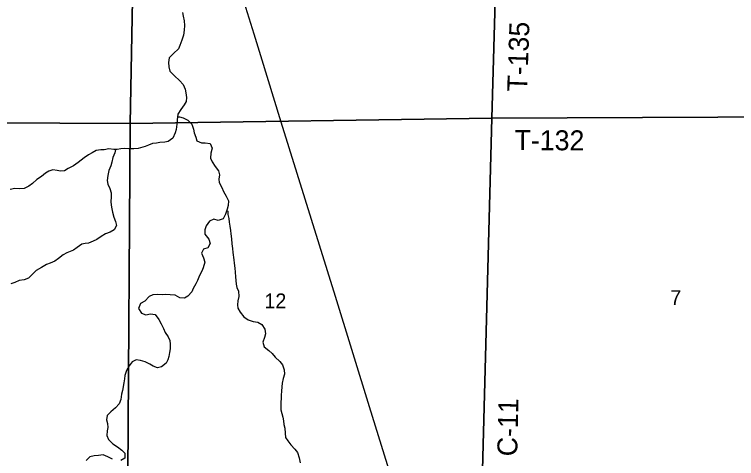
# Model space of a CAD drawing. Extents: x 1772825 to 1773716, y 1138558 to 1139032.
# Drawn here: x 1772827.336 to 1772828.362, y 1138563.164 to 1138563.795 of the extents above; entities that cross this region are included whole.
import ezdxf

# ---------------------------------------------------------------- set-up
doc = ezdxf.new("R2010")
doc.units = 0
for name, color, linetype in [('GM_X_County_Road_Text', 7, 'Continuous'), ('GM_X_Minor_River', 7, 'Continuous'), ('GM_X_Rail_Line', 7, 'Continuous'), ('GM_X_Section', 7, 'Continuous'), ('GM_X_Section_Text', 7, 'Continuous'), ('GM_X_Township', 7, 'Continuous'), ('GM_X_Township_Road_Text', 7, 'Continuous')]:
    doc.layers.add(name, color=color, linetype=linetype)

msp = doc.modelspace()

# ---------------------------------------------------------------- linework, layer by layer
at = {"layer": 'GM_X_Minor_River'}
for points in [[(1772827.5748, 1138563.7977), (1772827.5759, 1138563.7926), (1772827.577, 1138563.7859), (1772827.5778, 1138563.7793), (1772827.5773, 1138563.7728), (1772827.5762, 1138563.7656), (1772827.574, 1138563.7586), (1772827.571, 1138563.751), (1772827.569, 1138563.7461), (1772827.5622, 1138563.7397), (1772827.5561, 1138563.7333), (1772827.5549, 1138563.7268), (1772827.5552, 1138563.7206), (1772827.5569, 1138563.7145), (1772827.5635, 1138563.7078), (1772827.5708, 1138563.7011), (1772827.5757, 1138563.6954), (1772827.5787, 1138563.6887), (1772827.5794, 1138563.6838), (1772827.5803, 1138563.677), (1772827.5799, 1138563.6714), (1772827.5774, 1138563.6665), (1772827.5723, 1138563.6599), (1772827.5683, 1138563.6531), (1772827.5671, 1138563.6453), (1772827.567, 1138563.6391), (1772827.5659, 1138563.6315), (1772827.5645, 1138563.6267), (1772827.561, 1138563.6194), (1772827.5546, 1138563.6146), (1772827.5495, 1138563.6137), (1772827.5426, 1138563.613)], [(1772827.5677, 1138563.6497), (1772827.5705, 1138563.6493), (1772827.5756, 1138563.6479), (1772827.5822, 1138563.6449), (1772827.5879, 1138563.6389), (1772827.5903, 1138563.6321), (1772827.5916, 1138563.627), (1772827.5936, 1138563.6207), (1772827.5951, 1138563.6152), (1772827.6019, 1138563.6127), (1772827.6072, 1138563.6128), (1772827.614, 1138563.6118), (1772827.6168, 1138563.6048), (1772827.6149, 1138563.598), (1772827.6148, 1138563.5906), (1772827.6169, 1138563.5858), (1772827.6212, 1138563.5791), (1772827.6259, 1138563.573), (1772827.6272, 1138563.5673), (1772827.6266, 1138563.5611), (1772827.6271, 1138563.5561), (1772827.6307, 1138563.5489), (1772827.6331, 1138563.5432), (1772827.6371, 1138563.5367), (1772827.64, 1138563.5302), (1772827.6398, 1138563.5234), (1772827.6385, 1138563.5183), (1772827.6358, 1138563.5111), (1772827.6327, 1138563.5045), (1772827.6257, 1138563.5022), (1772827.6192, 1138563.5042), (1772827.613, 1138563.5013), (1772827.6086, 1138563.4947), (1772827.6068, 1138563.489), (1772827.6066, 1138563.4826), (1772827.6122, 1138563.4757), (1772827.6141, 1138563.4696), (1772827.6107, 1138563.4636), (1772827.6046, 1138563.4613), (1772827.6019, 1138563.4557), (1772827.6047, 1138563.449), (1772827.6064, 1138563.4429), (1772827.6042, 1138563.4351), (1772827.6023, 1138563.4302), (1772827.5989, 1138563.424), (1772827.5963, 1138563.4172), (1772827.5939, 1138563.4122), (1772827.5902, 1138563.4058), (1772827.5879, 1138563.4007), (1772827.5824, 1138563.3947), (1772827.5776, 1138563.392), (1772827.571, 1138563.3921), (1772827.5646, 1138563.3963), (1772827.5574, 1138563.3967), (1772827.5508, 1138563.3971), (1772827.5457, 1138563.3966), (1772827.5386, 1138563.397), (1772827.5326, 1138563.3968), (1772827.5276, 1138563.394), (1772827.5214, 1138563.3878), (1772827.5153, 1138563.3842), (1772827.5124, 1138563.3772), (1772827.5167, 1138563.3705), (1772827.5227, 1138563.3682), (1772827.5294, 1138563.3697), (1772827.536, 1138563.3687), (1772827.5413, 1138563.3617), (1772827.5444, 1138563.3554), (1772827.5476, 1138563.3487), (1772827.5504, 1138563.3432), (1772827.5544, 1138563.3369), (1772827.5566, 1138563.3318), (1772827.5575, 1138563.3266), (1772827.5571, 1138563.3198), (1772827.5565, 1138563.3147), (1772827.5553, 1138563.3092), (1772827.5542, 1138563.3043), (1772827.5515, 1138563.2993), (1772827.5452, 1138563.2941), (1772827.5391, 1138563.293), (1772827.5333, 1138563.2951), (1772827.5284, 1138563.298), (1772827.5218, 1138563.3014), (1772827.5153, 1138563.3035), (1772827.5091, 1138563.3042), (1772827.5034, 1138563.3015), (1772827.499, 1138563.2955), (1772827.4952, 1138563.2889), (1772827.493, 1138563.2822), (1772827.4923, 1138563.2773), (1772827.4915, 1138563.2714), (1772827.4895, 1138563.2608), (1772827.4883, 1138563.2553), (1772827.487, 1138563.2479), (1772827.485, 1138563.2416), (1772827.4797, 1138563.2358), (1772827.4728, 1138563.2305), (1772827.4679, 1138563.225), (1772827.4667, 1138563.219), (1772827.4682, 1138563.214), (1772827.4685, 1138563.208)], [(1772827.5426, 1138563.613), (1772827.5377, 1138563.6123), (1772827.5324, 1138563.6114), (1772827.5267, 1138563.6095), (1772827.5218, 1138563.6076), (1772827.5119, 1138563.6046), (1772827.5055, 1138563.6041), (1772827.4985, 1138563.6042), (1772827.493, 1138563.6044), (1772827.4871, 1138563.604), (1772827.4822, 1138563.6033), (1772827.477, 1138563.6031), (1772827.4702, 1138563.6039), (1772827.4636, 1138563.6028), (1772827.4587, 1138563.6027), (1772827.452, 1138563.6016), (1772827.4463, 1138563.5986), (1772827.4414, 1138563.5954), (1772827.4349, 1138563.5912), (1772827.4267, 1138563.5845), (1772827.4199, 1138563.5798), (1772827.4125, 1138563.576), (1772827.4073, 1138563.573), (1772827.4015, 1138563.5725), (1772827.3966, 1138563.5732), (1772827.3905, 1138563.574), (1772827.3848, 1138563.5722), (1772827.3799, 1138563.5694), (1772827.3742, 1138563.5646), (1772827.3677, 1138563.5603), (1772827.3618, 1138563.555), (1772827.3566, 1138563.5509), (1772827.3498, 1138563.5479), (1772827.3432, 1138563.547), (1772827.3364, 1138563.5478), (1772827.3299, 1138563.5461)], [(1772827.4796, 1138563.6032), (1772827.4785, 1138563.5982), (1772827.4756, 1138563.5916), (1772827.4745, 1138563.5851), (1772827.4729, 1138563.5798), (1772827.4702, 1138563.5734), (1772827.4687, 1138563.5662), (1772827.4677, 1138563.5592), (1772827.4686, 1138563.5538), (1772827.4714, 1138563.5476), (1772827.4734, 1138563.5415), (1772827.4734, 1138563.5362), (1772827.4728, 1138563.5282), (1772827.4737, 1138563.5213), (1772827.4752, 1138563.5141), (1772827.477, 1138563.5071), (1772827.4796, 1138563.501), (1772827.4809, 1138563.4953), (1772827.4779, 1138563.489), (1772827.4721, 1138563.4855), (1772827.4653, 1138563.4832), (1772827.4592, 1138563.4795), (1772827.453, 1138563.4753), (1772827.448, 1138563.4727), (1772827.4412, 1138563.4701), (1772827.4364, 1138563.4695), (1772827.4317, 1138563.4686), (1772827.4249, 1138563.4639), (1772827.4199, 1138563.4603), (1772827.4152, 1138563.4581), (1772827.4102, 1138563.4562), (1772827.4051, 1138563.4534), (1772827.3984, 1138563.4481), (1772827.3935, 1138563.4446), (1772827.3866, 1138563.4414), (1772827.3817, 1138563.4397), (1772827.3745, 1138563.4354), (1772827.3669, 1138563.4314), (1772827.3558, 1138563.4205), (1772827.3496, 1138563.418), (1772827.3427, 1138563.4169), (1772827.3363, 1138563.4143), (1772827.3306, 1138563.4123)], [(1772827.6377, 1138563.5163), (1772827.6394, 1138563.5156), (1772827.6395, 1138563.5109), (1772827.6405, 1138563.5052), (1772827.6412, 1138563.4999), (1772827.6423, 1138563.4942), (1772827.643, 1138563.4879), (1772827.6435, 1138563.4831), (1772827.6443, 1138563.4763), (1772827.6452, 1138563.4689), (1772827.6459, 1138563.4626), (1772827.6464, 1138563.4567), (1772827.6479, 1138563.4465), (1772827.6484, 1138563.4415), (1772827.6491, 1138563.4343), (1772827.6496, 1138563.4288), (1772827.6502, 1138563.4222), (1772827.6505, 1138563.4168), (1772827.6511, 1138563.4119), (1772827.6522, 1138563.4071), (1772827.6544, 1138563.4018), (1772827.6551, 1138563.394), (1772827.6536, 1138563.3882), (1772827.653, 1138563.3825), (1772827.6537, 1138563.3775), (1772827.6569, 1138563.372), (1772827.6619, 1138563.3655), (1772827.6682, 1138563.3609), (1772827.6753, 1138563.3588), (1772827.6818, 1138563.3576), (1772827.6874, 1138563.3544), (1772827.6918, 1138563.3479), (1772827.693, 1138563.3412), (1772827.6915, 1138563.3359), (1772827.6892, 1138563.3293), (1772827.691, 1138563.3228), (1772827.6974, 1138563.3177), (1772827.7025, 1138563.3133), (1772827.7068, 1138563.3079), (1772827.7131, 1138563.302), (1772827.717, 1138563.297), (1772827.7192, 1138563.2902), (1772827.7196, 1138563.2837), (1772827.718, 1138563.2779), (1772827.7167, 1138563.271), (1772827.7161, 1138563.2659), (1772827.7154, 1138563.2595), (1772827.7152, 1138563.2541), (1772827.715, 1138563.2492), (1772827.7148, 1138563.2439), (1772827.7144, 1138563.2378), (1772827.7145, 1138563.2331), (1772827.7162, 1138563.2278), (1772827.7175, 1138563.2226), (1772827.7182, 1138563.2177), (1772827.7191, 1138563.2125), (1772827.7204, 1138563.2072), (1772827.721, 1138563.2002), (1772827.7211, 1138563.1939), (1772827.7247, 1138563.189), (1772827.729, 1138563.1833), (1772827.7343, 1138563.1771), (1772827.7382, 1138563.1724), (1772827.7408, 1138563.1651), (1772827.7423, 1138563.1581)], [(1772827.4685, 1138563.208), (1772827.4677, 1138563.2032), (1772827.4673, 1138563.1969), (1772827.4698, 1138563.1909), (1772827.4756, 1138563.1851), (1772827.4824, 1138563.1807), (1772827.4886, 1138563.1761), (1772827.4929, 1138563.1714), (1772827.4931, 1138563.1643), (1772827.4872, 1138563.1611)], [(1772827.4753, 1138563.1631), (1772827.4687, 1138563.1666), (1772827.4619, 1138563.1693), (1772827.4554, 1138563.1684), (1772827.4492, 1138563.1678), (1772827.4429, 1138563.1665), (1772827.4381, 1138563.1611)]]:
    msp.add_lwpolyline(points, dxfattribs=at)
at = {"layer": 'GM_X_Rail_Line'}
msp.add_lwpolyline([(1772827.8706, 1138563.1413), (1772827.8407, 1138563.2374), (1772827.7921, 1138563.3941), (1772827.7153, 1138563.6421), (1772827.6861, 1138563.736), (1772827.6766, 1138563.7668), (1772827.6576, 1138563.828), (1772827.6261, 1138563.9298), (1772827.6187, 1138563.9517), (1772827.6135, 1138563.9705), (1772827.6011, 1138564.0104), (1772827.5956, 1138564.028), (1772827.5776, 1138564.0864), (1772827.5622, 1138564.1363), (1772827.5526, 1138564.1669), (1772827.5289, 1138564.2438), (1772827.5195, 1138564.2738), (1772827.5026, 1138564.3286), (1772827.4929, 1138564.3594), (1772827.4929, 1138564.3594)], dxfattribs=at)
at = {"layer": 'GM_X_Section'}
for points in [[(1772827.5097, 1138564.1426), (1772827.5006, 1138563.6402), (1772826.9989, 1138563.6423), (1772826.9986, 1138564.1307), (1772827.0242, 1138564.1311)], [(1772828.0289, 1138564.1489), (1772828.0145, 1138563.6476), (1772827.5006, 1138563.6402), (1772827.5097, 1138564.1426), (1772827.5249, 1138564.1432)], [(1772828.5651, 1138564.1482), (1772828.55, 1138563.6502), (1772828.0145, 1138563.6476), (1772828.0289, 1138564.1489)], [(1772828.0145, 1138563.6476), (1772828.55, 1138563.6502), (1772828.5401, 1138563.1483), (1772828.0014, 1138563.1477)], [(1772826.9989, 1138563.6423), (1772827.5006, 1138563.6402), (1772827.4972, 1138563.1407), (1772826.994, 1138563.1427)], [(1772827.5006, 1138563.6402), (1772828.0145, 1138563.6476), (1772828.0014, 1138563.1477), (1772827.4972, 1138563.1407)]]:
    msp.add_lwpolyline(points, close=True, dxfattribs=at)
at = {"layer": 'GM_X_Township'}
for points in [[(1772828.0013, 1138563.146), (1772828.0147, 1138563.6455), (1772828.0292, 1138564.1491), (1772827.5601, 1138564.1437), (1772827.2901, 1138564.1363), (1772827.0257, 1138564.131), (1772827.0006, 1138564.1306), (1772826.5183, 1138564.1215)], [(1772828.0013, 1138563.146), (1772828.0147, 1138563.6455), (1772828.0292, 1138564.1491), (1772828.2255, 1138564.1497), (1772828.5649, 1138564.148), (1772828.7229, 1138564.1462), (1772829.0062, 1138564.1402), (1772829.258, 1138564.138)]]:
    msp.add_lwpolyline(points, dxfattribs=at)

# ---------------------------------------------------------------- texts
at = {"layer": 'GM_X_County_Road_Text'}
msp.add_text('C-11', height=0.02841, rotation=88.6524, dxfattribs=at).set_placement((1772828.0506, 1138563.1669))
at = {"layer": 'GM_X_Section_Text'}
for s, height, p in [('7', 0.0209, (1772828.2683, 1138563.3823)), ('12', 0.02093, (1772827.6913, 1138563.3776))]:
    msp.add_text(s, height=height, rotation=0, dxfattribs=at).set_placement(p)
at = {"layer": 'GM_X_Township_Road_Text'}
for s, rotation, p in [('T-135', 88.0341, (1772828.0647, 1138563.685)), ('T-132', 359.7228, (1772828.0468, 1138563.6023))]:
    msp.add_text(s, height=0.02841, rotation=rotation, dxfattribs=at).set_placement(p)

doc.saveas('drawing.dxf')
